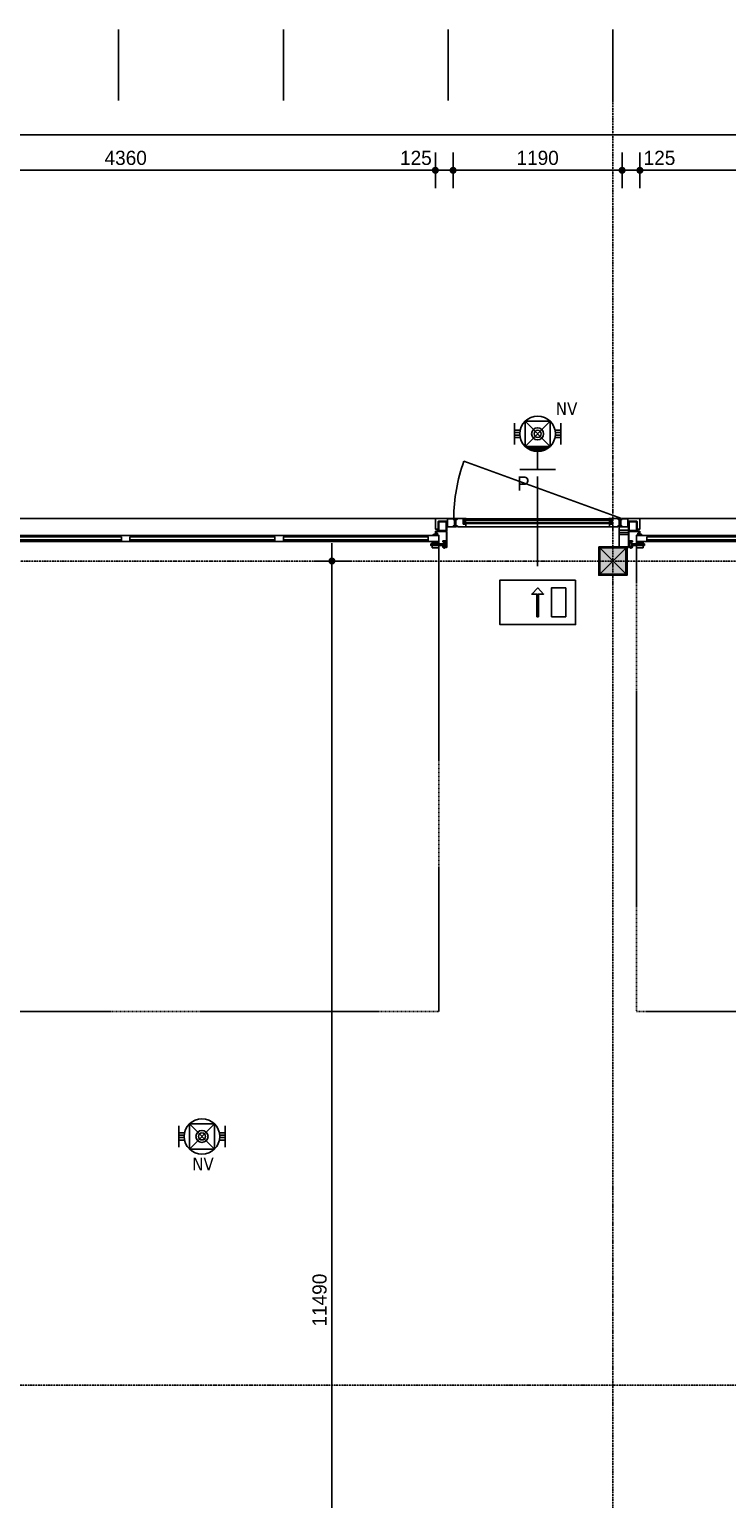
# Model space of a CAD drawing. Header units: millimetres. Extents: x -297000 to 504135, y -166520 to 252050.
# Tile 332 of 416: x 14017 to 18926, y 26026 to 36367. Entities that reach past the tile are written whole.
import ezdxf
from ezdxf.enums import TextEntityAlignment as Align
from ezdxf.lldxf.tags import DXFTag

# ---------------------------------------------------------------- set-up
doc = ezdxf.new("R2010")
doc.units = ezdxf.units.MM
doc.header["$MEASUREMENT"] = 0
for name, pattern in [('ACAD_ISO10W100', [18, 12, -3, 0, -3]), ('CENTER', [50.8, 31.75, -6.35, 6.35, -6.35]), ('HIDDEN', [0.375, 0.25, -0.125])]:
    doc.linetypes.add(name, pattern=pattern)
doc.layers.get('Defpoints').update_dxf_attribs({"color": 6})
for name, color, linetype in [('010_D0050_D', 1, 'Continuous'), ('040_AXPRI_B', 9, 'CENTER'), ('068_HATCH_H', 8, 'Continuous'), ('080_SYMBO_G', 1, 'Continuous'), ('210_WALEX_E', 2, 'Continuous'), ('210_WALEX_G', 2, 'Continuous'), ('220_WALIN_G', 1, 'Continuous'), ('299_CONCR_H', 251, 'Continuous'), ('299_STEEL_G', 3, 'Continuous'), ('310_WINDO_E', 1, 'Continuous'), ('320_DOORS_G', 2, 'Continuous')]:
    doc.layers.add(name, color=color, linetype=linetype)
doc.styles.add('NORATT', font='TAHOMA.TTF')
doc.styles.add('VMX 2 MEDIUM 100', font='unvr55w.TTF', dxfattribs={"height": 200})
doc.styles.add('VMX 2 MEDIUM 50', font='unvr55w.TTF', dxfattribs={"height": 100})
tags = doc.linetypes.add('SMALL', pattern=[0.19, 0.125, -0.065]).pattern_tags.tags
tags[6:7] = [DXFTag(74, 4), DXFTag(75, 0), DXFTag(340, '0'), DXFTag(46, 1.0), DXFTag(50, 0.0), DXFTag(44, 0.0), DXFTag(45, 0.0)]
tags[4:5] = [DXFTag(74, 4), DXFTag(75, 0), DXFTag(340, '0'), DXFTag(46, 1.0), DXFTag(50, 0.0), DXFTag(44, 0.0), DXFTag(45, 0.0)]
doc.dimstyles.new('VMX 50', dxfattribs={"dimscale": 50, "dimtxt": 1, "dimasz": 1, "dimexe": 2, "dimexo": 2, "dimgap": 0.7, "dimtad": 1, "dimdec": 0, "dimdsep": 46, "dimtxsty": 'VMX 2 MEDIUM 50', "dimblk1": 'VMX-DIM-ARROW', "dimblk2": 'VMX-DIM-ARROW', "dimsah": 1, "dimcen": 1, "dimdle": 2, "dimse1": 1, "dimse2": 1, "dimclrd": 256, "dimclre": 256, "dimclrt": 256, "dimadec": 0, "dimazin": 0, "dimtm": 1e-09, "dimtfac": 1, "dimtdec": 0, "dimtmove": 2, "dimatfit": 2, "dimldrblk": 'VMX-DIM-ARROW', "dimfxl": 0, "dimtolj": 2, "dimlwd": -1, "dimarcsym": 0})

# ---------------------------------------------------------------- blocks, each defined once
blk = doc.blocks.new('VMX-DIM-ARROW')
h = blk.add_hatch(color=256)
edge = h.paths.add_edge_path()
edge.add_arc((0, 0), 0.5, 0, 360)
for p, q in [((0, 2.5), (0, -2.5)), ((-2.5, 0), (2.5, 0))]:
    blk.add_line(p, q)
blk = doc.blocks.new('*D26')
at = {"layer": '010_D0050_D'}
blk.add_line((16147, 21185), (16147, 32575), dxfattribs=at)
at = {"layer": 'Defpoints', "color": 0}
for p in [(16147, 32625), (16147, 32625), (15699, 21135)]:
    blk.add_point(p, dxfattribs=at)
at = {"layer": '010_D0050_D', "xscale": 50, "yscale": 50, "zscale": 50}
for p, rotation in [((16147, 32625), 90), ((16147, 21135), 270)]:
    blk.add_blockref('VMX-DIM-ARROW', p, dxfattribs=dict(at, rotation=rotation))
at = {"layer": '010_D0050_D', "insert": (16060, 27423), "char_height": 100, "attachment_point": 5, "rotation": 90, "style": 'VMX 2 MEDIUM 50'}
blk.add_mtext('\\A2;11490', dxfattribs=at)
blk = doc.blocks.new('*D82')
at = {"layer": '010_D0050_D'}
blk.add_line((22625, 35375), (18365, 35375), dxfattribs=at)
at = {"layer": 'Defpoints', "color": 0}
for p in [(18315, 35375), (18315, 32887), (22675, 32887)]:
    blk.add_point(p, dxfattribs=at)
at = {"layer": '010_D0050_D', "xscale": 50, "yscale": 50, "zscale": 50, "rotation": 180}
blk.add_blockref('VMX-DIM-ARROW', (18315, 35375), dxfattribs=at)
at = {"layer": '010_D0050_D', "xscale": 50, "yscale": 50, "zscale": 50}
blk.add_blockref('VMX-DIM-ARROW', (22675, 35375), dxfattribs=at)
at = {"layer": '010_D0050_D', "insert": (20495, 35462), "char_height": 100, "attachment_point": 5, "style": 'VMX 2 MEDIUM 50'}
blk.add_mtext('\\A2;4360', dxfattribs=at)
blk = doc.blocks.new('*D83')
at = {"layer": '010_D0050_D'}
for p, q in [((18140, 35375), (18090, 35375)), ((18315, 35375), (18190, 35375)), ((18365, 35375), (18415, 35375))]:
    blk.add_line(p, q, dxfattribs=at)
at = {"layer": 'Defpoints', "color": 0}
for p in [(18190, 35375), (18190, 32925), (18315, 32887)]:
    blk.add_point(p, dxfattribs=at)
at = {"layer": '010_D0050_D', "xscale": 50, "yscale": 50, "zscale": 50}
blk.add_blockref('VMX-DIM-ARROW', (18190, 35375), dxfattribs=at)
at = {"layer": '010_D0050_D', "xscale": 50, "yscale": 50, "zscale": 50, "rotation": 180}
blk.add_blockref('VMX-DIM-ARROW', (18315, 35375), dxfattribs=at)
at = {"layer": '010_D0050_D', "insert": (18453, 35462), "char_height": 100, "attachment_point": 5, "style": 'VMX 2 MEDIUM 50'}
blk.add_mtext('\\A2;125', dxfattribs=at)
blk = doc.blocks.new('*D84')
at = {"layer": '010_D0050_D'}
blk.add_line((18140, 35375), (17050, 35375), dxfattribs=at)
at = {"layer": 'Defpoints', "color": 0}
for p in [(17000, 35375), (17000, 32925), (18190, 32925)]:
    blk.add_point(p, dxfattribs=at)
at = {"layer": '010_D0050_D', "xscale": 50, "yscale": 50, "zscale": 50, "rotation": 180}
blk.add_blockref('VMX-DIM-ARROW', (17000, 35375), dxfattribs=at)
at = {"layer": '010_D0050_D', "xscale": 50, "yscale": 50, "zscale": 50}
blk.add_blockref('VMX-DIM-ARROW', (18190, 35375), dxfattribs=at)
at = {"layer": '010_D0050_D', "insert": (17595, 35462), "char_height": 100, "attachment_point": 5, "style": 'VMX 2 MEDIUM 50'}
blk.add_mtext('\\A2;1190', dxfattribs=at)
blk = doc.blocks.new('*D85')
at = {"layer": '010_D0050_D'}
for p, q in [((16825, 35375), (16775, 35375)), ((17000, 35375), (16875, 35375)), ((17050, 35375), (17100, 35375))]:
    blk.add_line(p, q, dxfattribs=at)
at = {"layer": 'Defpoints', "color": 0}
for p in [(16875, 35375), (16875, 32887), (17000, 32925)]:
    blk.add_point(p, dxfattribs=at)
at = {"layer": '010_D0050_D', "xscale": 50, "yscale": 50, "zscale": 50}
blk.add_blockref('VMX-DIM-ARROW', (16875, 35375), dxfattribs=at)
at = {"layer": '010_D0050_D', "xscale": 50, "yscale": 50, "zscale": 50, "rotation": 180}
blk.add_blockref('VMX-DIM-ARROW', (17000, 35375), dxfattribs=at)
at = {"layer": '010_D0050_D', "insert": (16738, 35462), "char_height": 100, "attachment_point": 5, "style": 'VMX 2 MEDIUM 50'}
blk.add_mtext('\\A2;125', dxfattribs=at)
blk = doc.blocks.new('*D86')
at = {"layer": '010_D0050_D'}
blk.add_line((16825, 35375), (12565, 35375), dxfattribs=at)
at = {"layer": 'Defpoints', "color": 0}
for p in [(12515, 35375), (12515, 32887), (16875, 32887)]:
    blk.add_point(p, dxfattribs=at)
at = {"layer": '010_D0050_D', "xscale": 50, "yscale": 50, "zscale": 50, "rotation": 180}
blk.add_blockref('VMX-DIM-ARROW', (12515, 35375), dxfattribs=at)
at = {"layer": '010_D0050_D', "xscale": 50, "yscale": 50, "zscale": 50}
blk.add_blockref('VMX-DIM-ARROW', (16875, 35375), dxfattribs=at)
at = {"layer": '010_D0050_D', "insert": (14695, 35462), "char_height": 100, "attachment_point": 5, "style": 'VMX 2 MEDIUM 50'}
blk.add_mtext('\\A2;4360', dxfattribs=at)
blk = doc.blocks.new('*D88')
at = {"layer": '010_D0050_D'}
blk.add_line((12075, 35625), (35775, 35625), dxfattribs=at)
at = {"layer": 'Defpoints', "color": 0}
for p in [(35825, 35625), (12025, 32925), (35825, 32925)]:
    blk.add_point(p, dxfattribs=at)
at = {"layer": '010_D0050_D', "xscale": 50, "yscale": 50, "zscale": 50, "rotation": 180}
blk.add_blockref('VMX-DIM-ARROW', (12025, 35625), dxfattribs=at)
at = {"layer": '010_D0050_D', "xscale": 50, "yscale": 50, "zscale": 50}
blk.add_blockref('VMX-DIM-ARROW', (35825, 35625), dxfattribs=at)
at = {"layer": '010_D0050_D', "insert": (23925, 35712), "char_height": 100, "attachment_point": 5, "style": 'VMX 2 MEDIUM 50'}
blk.add_mtext('\\A2;23800', dxfattribs=at)
blk = doc.blocks.new('GRID01')
at = {"layer": '040_AXPRI_B', "linetype": 'ACAD_ISO10W100'}
for p, q in [((-17400, -3742), (-17400, 26942)), ((3750, 23200), (-26942, 23200)), ((3742, 17400), (-26942, 17400))]:
    blk.add_line(p, q, dxfattribs=at)
blk = doc.blocks.new('SEGMENTDEUR_plg')
at = {"layer": '210_WALEX_E', "color": 8, "linetype": 'SMALL', "ltscale": 25}
blk.add_lwpolyline([(4550, 200), (190, 200)], dxfattribs=at)
at = {"layer": '210_WALEX_E', "color": 8, "linetype": 'HIDDEN', "ltscale": 25}
blk.add_lwpolyline([(165, -7), (165, -3270), (4575, -3270), (4575, -7)], dxfattribs=at)
at = {"layer": '210_WALEX_G', "ltscale": 20}
for points in [[(175, 110), (175, 125), (190, 125), (190, 200), (65, 200)], [(4565, 110), (4565, 125), (4550, 125), (4550, 200), (4675, 200)]]:
    blk.add_lwpolyline(points, dxfattribs=at)
at = {"layer": '299_STEEL_G'}
for points in [[(114, 110), (166, 110, 0.414214), (170, 114), (170, 176, 0.414214), (166, 180), (114, 180, 0.414214), (110, 176), (110, 114, 0.414214)], [(4626, 110), (4574, 110, -0.414214), (4570, 114), (4570, 176, -0.414214), (4574, 180), (4626, 180, -0.414214), (4630, 176), (4630, 114, -0.414214)]]:
    blk.add_lwpolyline(points, format="xyb", close=True, dxfattribs=at)
for points in [[(114, 114), (166, 114), (166, 176), (114, 176)], [(4626, 114), (4574, 114), (4574, 176), (4626, 176)]]:
    blk.add_lwpolyline(points, close=True, dxfattribs=at)
at = {"layer": '320_DOORS_G'}
for points in [[(187, 95), (188, 95), (189, 96), (190, 98), (190, 98), (190, 107), (190, 108), (189, 109), (187, 110), (187, 110), (113, 110), (112, 110), (111, 109), (110, 107), (110, 107), (110, -4), (112, -4), (112, 107), (112, 107), (113, 108), (113, 108), (187, 108), (187, 108), (188, 107), (188, 107), (188, 98), (188, 98), (187, 97), (187, 97), (179, 97), (178, 97), (176, 96), (175, 94), (175, 92), (175, 91), (176, 89), (178, 88), (179, 88), (185, 88), (185, 90), (179, 90), (178, 90), (177, 91), (177, 92), (177, 94), (178, 95), (179, 95)], [(4553, 95), (4552, 95), (4551, 96), (4550, 98), (4550, 98), (4550, 107), (4550, 108), (4551, 109), (4553, 110), (4553, 110), (4627, 110), (4628, 110), (4629, 109), (4630, 107), (4630, 107), (4630, -4), (4628, -4), (4628, 107), (4628, 107), (4627, 108), (4627, 108), (4553, 108), (4553, 108), (4552, 107), (4552, 107), (4552, 98), (4552, 98), (4553, 97), (4553, 97), (4561, 97), (4562, 97), (4564, 96), (4565, 94), (4565, 92), (4565, 91), (4564, 89), (4562, 88), (4561, 88), (4555, 88), (4555, 90), (4561, 90), (4562, 90), (4563, 91), (4563, 92), (4563, 94), (4562, 95), (4561, 95)], [(112, 10), (112, 10), (112, 8), (113, 6), (119, -5), (120, -7), (123, -8), (125, -9), (125, -9), (128, -9), (131, -8), (133, -7), (135, -6), (135, -5), (138, 1), (137, 2), (134, -4), (134, -4), (132, -6), (130, -7), (128, -7), (125, -7), (125, -7), (123, -7), (122, -6), (120, -4), (114, 7), (114, 8), (113, 10), (113, 40), (113, 40), (114, 41), (115, 42), (134, 42), (135, 42), (136, 41), (136, 40), (136, 36), (137, 36), (137, 40), (137, 41), (136, 42), (135, 43), (134, 43), (115, 43), (114, 43), (113, 42), (112, 41), (112, 40)], [(240, 38), (255, 38), (255, 50), (240, 50)], [(1260, 38), (1245, 38), (1245, 50), (1260, 50)], [(1320, 38), (1335, 38), (1335, 50), (1320, 50)], [(2340, 38), (2325, 38), (2325, 50), (2340, 50)], [(2400, 38), (2415, 38), (2415, 50), (2400, 50)], [(3420, 38), (3405, 38), (3405, 50), (3420, 50)], [(3480, 38), (3495, 38), (3495, 50), (3480, 50)], [(4500, 38), (4485, 38), (4485, 50), (4500, 50)], [(4628, 10), (4628, 10), (4628, 8), (4627, 6), (4621, -5), (4620, -7), (4617, -8), (4615, -9), (4615, -9), (4612, -9), (4609, -8), (4607, -7), (4605, -6), (4605, -5), (4602, 1), (4603, 2), (4606, -4), (4606, -4), (4608, -6), (4610, -7), (4612, -7), (4615, -7), (4615, -7), (4617, -7), (4618, -6), (4620, -4), (4626, 7), (4626, 8), (4627, 10), (4627, 40), (4627, 40), (4626, 41), (4625, 42), (4606, 42), (4605, 42), (4604, 41), (4604, 40), (4604, 36), (4603, 36), (4603, 40), (4603, 41), (4604, 42), (4605, 43), (4606, 43), (4625, 43), (4626, 43), (4627, 42), (4628, 41), (4628, 40)]]:
    blk.add_lwpolyline(points, close=True, dxfattribs=at)
at = {"layer": '320_DOORS_G', "color": 1}
for points in [[(222, 21), (222, 10), (137, 10), (137, 21), (222, 21)], [(165, 38), (4575, 38), (4575, 80), (165, 80), (165, 38)], [(4518, 21), (4518, 10), (4603, 10), (4603, 21), (4518, 21)]]:
    blk.add_lwpolyline(points, dxfattribs=at)
at = {"layer": '320_DOORS_G'}
for points in [[(165, 38), (165, 80), (255, 80), (255, 70), (240, 70), (240, 38), (165, 38)], [(240, 70), (1260, 70), (1260, 50), (240, 50), (240, 70)], [(1260, 38), (1260, 70), (1245, 70), (1245, 80), (1335, 80), (1335, 70), (1320, 70), (1320, 38), (1260, 38)], [(1320, 70), (2340, 70), (2340, 50), (1320, 50), (1320, 70)], [(2340, 38), (2340, 70), (2325, 70), (2325, 80), (2415, 80), (2415, 70), (2400, 70), (2400, 38), (2340, 38)], [(2400, 70), (3420, 70), (3420, 50), (2400, 50), (2400, 70)], [(3420, 38), (3420, 70), (3405, 70), (3405, 80), (3495, 80), (3495, 70), (3480, 70), (3480, 38), (3420, 38)], [(4500, 70), (3480, 70), (3480, 50), (4500, 50), (4500, 70)], [(4575, 38), (4575, 80), (4485, 80), (4485, 70), (4500, 70), (4500, 38), (4575, 38)]]:
    blk.add_lwpolyline(points, dxfattribs=at)
at = {"layer": '320_DOORS_G', "color": 1}
for points in [[(212, 33), (165, 33), (165, 38), (212, 38)], [(212, -7), (165, -7), (165, 33), (212, 33)], [(4528, 33), (4575, 33), (4575, 38), (4528, 38)], [(4528, -7), (4575, -7), (4575, 33), (4528, 33)]]:
    blk.add_lwpolyline(points, close=True, dxfattribs=at)
for points, knots in [([(133, 30), (133, 32), (132, 34), (130, 35), (129, 36), (126, 36), (125, 35), (123, 34), (122, 32), (122, 30), (122, 30), (121, 29), (121, 29), (121, 27), (120, 24), (120, 21), (120, 17), (120, 14), (120, 10), (120, 7), (121, 4), (121, 2), (121, 2), (122, 1), (122, 1), (122, -1), (123, -3), (125, -4), (126, -5), (129, -5), (130, -4), (132, -3), (133, -1), (133, 1), (133, 1), (133, 30), (133, 30)], [0, 0, 0, 0, 1, 1, 1, 2, 2, 2, 3, 3, 3, 4, 4, 4, 5, 5, 5, 6, 6, 6, 7, 7, 7, 8, 8, 8, 9, 9, 9, 10, 10, 10, 11, 11, 11, 12, 12, 12, 12]), ([(133, 25), (133, 25), (134, 24), (134, 24), (134, 24), (135, 24), (135, 24), (135, 24), (136, 24), (136, 24), (136, 24), (136, 23), (137, 23), (137, 23), (137, 23), (137, 23), (137, 23), (137, 8), (137, 8), (137, 8), (137, 8), (137, 8), (136, 8), (136, 7), (136, 7), (136, 7), (135, 7), (135, 7), (135, 7), (134, 7), (134, 7), (134, 7), (133, 6), (133, 6)], [0, 0, 0, 0, 1, 1, 1, 2, 2, 2, 3, 3, 3, 4, 4, 4, 5, 5, 5, 6, 6, 6, 7, 7, 7, 8, 8, 8, 9, 9, 9, 10, 10, 10, 11, 11, 11, 11]), ([(4607, 25), (4607, 25), (4606, 24), (4606, 24), (4606, 24), (4605, 24), (4605, 24), (4605, 24), (4604, 24), (4604, 24), (4604, 24), (4604, 23), (4603, 23), (4603, 23), (4603, 23), (4603, 23), (4603, 23), (4603, 8), (4603, 8), (4603, 8), (4603, 8), (4603, 8), (4604, 8), (4604, 7), (4604, 7), (4604, 7), (4605, 7), (4605, 7), (4605, 7), (4606, 7), (4606, 7), (4606, 7), (4607, 6), (4607, 6)], [0, 0, 0, 0, 1, 1, 1, 2, 2, 2, 3, 3, 3, 4, 4, 4, 5, 5, 5, 6, 6, 6, 7, 7, 7, 8, 8, 8, 9, 9, 9, 10, 10, 10, 11, 11, 11, 11]), ([(4607, 30), (4607, 32), (4608, 34), (4610, 35), (4611, 36), (4614, 36), (4615, 35), (4617, 34), (4618, 32), (4618, 30), (4618, 30), (4619, 29), (4619, 29), (4619, 27), (4620, 24), (4620, 21), (4620, 17), (4620, 14), (4620, 10), (4620, 7), (4619, 4), (4619, 2), (4619, 2), (4618, 1), (4618, 1), (4618, -1), (4617, -3), (4615, -4), (4614, -5), (4611, -5), (4610, -4), (4608, -3), (4607, -1), (4607, 1), (4607, 1), (4607, 30), (4607, 30)], [0, 0, 0, 0, 1, 1, 1, 2, 2, 2, 3, 3, 3, 4, 4, 4, 5, 5, 5, 6, 6, 6, 7, 7, 7, 8, 8, 8, 9, 9, 9, 10, 10, 10, 11, 11, 11, 12, 12, 12, 12])]:
    blk.add_open_spline(points, degree=3, knots=knots, dxfattribs=at)
for points in [[(172, 86), (172, 86), (174, 88), (174, 88)], [(172, 85), (172, 85), (172, 86), (172, 86)], [(172, 86), (172, 86), (172, 86), (172, 86)], [(173, 85), (173, 85), (172, 85), (172, 85)], [(181, 84), (181, 84), (173, 85), (173, 85)], [(174, 88), (174, 88), (174, 88), (174, 88)], [(174, 88), (174, 88), (175, 88), (175, 88)], [(175, 88), (175, 88), (175, 88), (175, 88)], [(175, 88), (175, 88), (177, 87), (177, 87)], [(177, 87), (177, 87), (177, 87), (177, 87)], [(177, 87), (177, 87), (186, 87), (186, 87)], [(180, 93), (180, 93), (182, 94), (182, 94)], [(180, 92), (180, 92), (180, 93), (180, 93)], [(181, 91), (181, 91), (180, 92), (180, 92)], [(187, 91), (187, 91), (181, 91), (181, 91)], [(188, 84), (188, 84), (181, 84), (181, 84)], [(182, 94), (182, 94), (186, 94), (186, 94)], [(186, 94), (189, 94), (190, 95), (190, 95)], [(186, 87), (186, 87), (187, 87), (187, 87)], [(187, 87), (187, 87), (187, 91), (187, 91)], [(187, 91), (187, 91), (187, 91), (187, 91)], [(190, 85), (190, 85), (188, 84), (188, 84)], [(190, 95), (190, 95), (190, 93), (190, 93)], [(190, 93), (190, 93), (190, 91), (190, 91)], [(190, 91), (190, 91), (191, 90), (191, 90)], [(191, 88), (191, 88), (190, 88), (190, 88)], [(190, 88), (190, 88), (190, 87), (190, 87)], [(190, 87), (190, 87), (190, 85), (190, 85)], [(191, 90), (191, 90), (192, 90), (192, 90)], [(192, 88), (192, 88), (191, 88), (191, 88)], [(192, 90), (192, 90), (197, 89), (197, 89)], [(197, 87), (197, 87), (192, 88), (192, 88)], [(197, 89), (197, 89), (202, 86), (202, 86)], [(202, 85), (202, 85), (197, 87), (197, 87)], [(202, 86), (202, 86), (207, 83), (207, 83)], [(207, 82), (207, 82), (202, 85), (202, 85)], [(207, 83), (207, 83), (207, 82), (207, 82)], [(4530, 82), (4530, 82), (4538, 85), (4538, 85)], [(4533, 83), (4533, 83), (4530, 82), (4530, 82)], [(4538, 86), (4538, 86), (4533, 83), (4533, 83)], [(4543, 89), (4543, 89), (4538, 86), (4538, 86)], [(4538, 85), (4538, 85), (4543, 87), (4543, 87)], [(4548, 90), (4548, 90), (4543, 89), (4543, 89)], [(4543, 87), (4543, 87), (4548, 88), (4548, 88)], [(4549, 90), (4549, 90), (4548, 90), (4548, 90)], [(4548, 88), (4548, 88), (4549, 88), (4549, 88)], [(4550, 91), (4550, 91), (4549, 90), (4549, 90)], [(4549, 88), (4549, 88), (4550, 88), (4550, 88)], [(4554, 94), (4551, 94), (4550, 95), (4550, 95)], [(4550, 95), (4550, 95), (4550, 93), (4550, 93)], [(4550, 93), (4550, 93), (4550, 91), (4550, 91)], [(4550, 88), (4550, 88), (4550, 87), (4550, 87)], [(4550, 87), (4550, 87), (4550, 85), (4550, 85)], [(4550, 85), (4550, 85), (4552, 84), (4552, 84)], [(4552, 84), (4552, 84), (4559, 84), (4559, 84)], [(4553, 87), (4553, 87), (4553, 91), (4553, 91)], [(4553, 91), (4553, 91), (4553, 91), (4553, 91)], [(4553, 91), (4553, 91), (4559, 91), (4559, 91)], [(4554, 87), (4554, 87), (4553, 87), (4553, 87)], [(4558, 94), (4558, 94), (4554, 94), (4554, 94)], [(4563, 87), (4563, 87), (4554, 87), (4554, 87)], [(4560, 93), (4560, 93), (4558, 94), (4558, 94)], [(4559, 91), (4559, 91), (4560, 92), (4560, 92)], [(4559, 84), (4559, 84), (4567, 85), (4567, 85)], [(4560, 92), (4560, 92), (4560, 93), (4560, 93)], [(4565, 88), (4565, 88), (4563, 87), (4563, 87)], [(4563, 87), (4563, 87), (4563, 87), (4563, 87)], [(4566, 88), (4566, 88), (4565, 88), (4565, 88)], [(4565, 88), (4565, 88), (4565, 88), (4565, 88)], [(4568, 86), (4568, 86), (4566, 88), (4566, 88)], [(4566, 88), (4566, 88), (4566, 88), (4566, 88)], [(4567, 85), (4567, 85), (4568, 85), (4568, 85)], [(4568, 85), (4568, 85), (4568, 86), (4568, 86)], [(4568, 86), (4568, 86), (4568, 86), (4568, 86)]]:
    blk.add_open_spline(points, degree=3, dxfattribs=at)
blk = doc.blocks.new('NOODUITGANG')
at = {"layer": '080_SYMBO_G'}
blk.add_lwpolyline([(3.552, 0), (0, 0), (0, 2.088), (3.552, 2.088)], close=True, dxfattribs=at)
at = {"layer": '080_SYMBO_G', "ltscale": 0.1}
blk.add_lwpolyline([(1.814, 1.719), (1.739, 1.719), (1.739, 0.659), (1.496, 0.659), (1.776, 0.369), (2.056, 0.659), (1.814, 0.659), (1.814, 1.719)], dxfattribs=at)
blk.add_lwpolyline([(2.422, 1.719), (3.097, 1.719), (3.097, 0.369), (2.422, 0.369)], close=True, dxfattribs=at)
blk = doc.blocks.new('P-deur')
at = {"layer": '080_SYMBO_G'}
blk.add_line((0, -316), (0, 316), dxfattribs=at)
at = {"layer": '080_SYMBO_G', "insert": (-56, 316), "char_height": 100, "attachment_point": 3, "style": 'VMX 2 MEDIUM 100'}
blk.add_mtext('P', dxfattribs=at)
blk = doc.blocks.new('K200x200x8+BETON')
at = {"layer": '299_CONCR_H'}
h = blk.add_hatch(color=256, dxfattribs=at)
edge = h.paths.add_edge_path()
edge.add_line((-92, -84), (-92, 84))
edge.add_arc((-84, 84), 8, 90, 180, ccw=False)
edge.add_line((-84, 92), (84, 92))
edge.add_arc((84, 84), 8, 0, 90, ccw=False)
edge.add_line((92, 84), (92, -84))
edge.add_arc((84, -84), 8, -90, 0, ccw=False)
edge.add_line((84, -92), (-84, -92))
edge.add_arc((-84, -84), 8, 180, 270, ccw=False)
at = {"layer": '299_STEEL_G'}
for points in [[(-100, -88), (-100, 88, -0.414214), (-88, 100), (88, 100, -0.414214), (100, 88), (100, -88, -0.414214), (88, -100), (-88, -100, -0.414214)], [(-92, -84), (-92, 84, -0.414214), (-84, 92), (84, 92, -0.414214), (92, 84), (92, -84, -0.414214), (84, -92), (-84, -92, -0.414214)]]:
    blk.add_lwpolyline(points, format="xyb", close=True, dxfattribs=at)
at = {"layer": 'Defpoints'}
blk.add_lwpolyline([(-100, 100), (100, 100), (100, -100), (-100, -100)], close=True, dxfattribs=at)
for points in [[(100, -100), (-100, 100)], [(100, 100), (-100, -100)]]:
    blk.add_lwpolyline(points, dxfattribs=at)
blk = doc.blocks.new('ALCOA_deur')
at = {"layer": '310_WINDO_E', "color": 2}
for p, q in [((0, 27), (0, 28)), ((0, 28), (1, 28)), ((1, 28), (1, 29)), ((39, 29), (1, 29)), ((39, 28), (39, 29)), ((40, 28), (39, 28)), ((40, 27), (40, 28)), ((40, 24), (40, 27)), ((48, 24), (40, 24)), ((45, 30), (45, 31)), ((45, 31), (46, 31)), ((45, 30), (45, 29)), ((45, 29), (46, 29)), ((46, 31), (47, 31)), ((46, 29), (47, 28)), ((60, 31), (47, 31)), ((47, 28), (68, 28)), ((48, 24), (49, 24)), ((49, 24), (50, 24)), ((50, 24), (50, 23)), ((50, -20), (50, 23)), ((79, 31), (60, 31)), ((61, 24), (60, 24)), ((60, 24), (60, 23)), ((60, 23), (60, -20)), ((62, 24), (61, 24)), ((68, 24), (62, 24)), ((69, 28), (68, 28)), ((68, 24), (69, 25)), ((70, 27), (69, 28)), ((69, 25), (70, 25)), ((70, 26), (70, 27)), ((70, 25), (70, 26)), ((131, 31), (79, 31)), ((110, 28), (131, 28)), ((110, -9), (110, 28)), ((132, 31), (131, 31)), ((132, 29), (131, 28)), ((133, 30), (132, 31)), ((132, 31), (132, 31)), ((133, 30), (132, 29)), ((132, 29), (132, 29)), ((1137, 30), (1138, 31)), ((1137, 30), (1138, 29)), ((1138, 31), (1138, 31)), ((1138, 31), (1139, 31)), ((1138, 29), (1138, 29)), ((1138, 29), (1139, 28)), ((1139, 31), (1191, 31)), ((1160, 28), (1139, 28)), ((1160, -9), (1160, 28)), ((1191, 31), (1210, 31)), ((1200, 27), (1201, 28)), ((1200, 26), (1200, 27)), ((1200, 25), (1200, 26)), ((1201, 25), (1200, 25)), ((1201, 28), (1202, 28)), ((1202, 24), (1201, 25)), ((1223, 28), (1202, 28)), ((1202, 24), (1208, 24)), ((1208, 24), (1209, 24)), ((1209, 24), (1210, 24)), ((1210, 31), (1223, 31)), ((1210, 24), (1210, 23)), ((1210, 23), (1210, -20)), ((1221, 24), (1220, 24)), ((1220, 24), (1220, 23)), ((1220, -20), (1220, 23)), ((1222, 24), (1221, 24)), ((1222, 24), (1230, 24)), ((1224, 31), (1223, 31)), ((1224, 29), (1223, 28)), ((1225, 31), (1224, 31)), ((1225, 29), (1224, 29)), ((1225, 30), (1225, 31)), ((1225, 30), (1225, 29)), ((1230, 27), (1230, 28)), ((1230, 28), (1231, 28)), ((1230, 24), (1230, 27)), ((1231, 28), (1268, 28)), ((1231, 28), (1231, 28)), ((1269, 28), (1268, 28)), ((1270, 28), (1269, 28)), ((1270, 27), (1270, 28)), ((41, -22), (40, -23)), ((40, -23), (40, -24)), ((40, -24), (40, -25)), ((40, -25), (41, -25)), ((42, -22), (41, -22)), ((41, -25), (42, -26)), ((42, -22), (48, -22)), ((63, -26), (42, -26)), ((48, -26), (43, -26)), ((48, -22), (49, -21)), ((49, -21), (50, -21)), ((50, -21), (50, -20)), ((50, -26), (64, -26)), ((60, -20), (60, -21)), ((60, -21), (61, -21)), ((61, -21), (62, -22)), ((62, -22), (70, -22)), ((64, -26), (63, -26)), ((64, -28), (63, -29)), ((65, -26), (64, -26)), ((65, -28), (64, -28)), ((65, -27), (65, -26)), ((65, -27), (65, -28)), ((70, -22), (70, -27)), ((70, -27), (70, -28)), ((70, -28), (71, -28)), ((71, -28), (72, -29)), ((72, -29), (129, -29)), ((129, -9), (110, -9)), ((130, -9), (129, -9)), ((129, -9), (129, -9)), ((129, -29), (129, -28)), ((129, -28), (130, -28)), ((130, -10), (130, -9)), ((130, -27), (130, -10)), ((130, -28), (130, -27)), ((1140, -10), (1140, -9)), ((1140, -9), (1141, -9)), ((1140, -27), (1140, -10)), ((1140, -28), (1140, -27)), ((1141, -28), (1140, -28)), ((1141, -9), (1160, -9)), ((1141, -9), (1141, -9)), ((1141, -29), (1141, -28)), ((1198, -29), (1141, -29)), ((1199, -28), (1198, -29)), ((1200, -28), (1199, -28)), ((1208, -22), (1200, -22)), ((1200, -22), (1200, -27)), ((1200, -27), (1200, -28)), ((1205, -27), (1205, -26)), ((1205, -26), (1206, -26)), ((1205, -27), (1205, -28)), ((1205, -28), (1206, -28)), ((1220, -26), (1206, -26)), ((1206, -26), (1207, -26)), ((1206, -28), (1207, -29)), ((1207, -26), (1228, -26)), ((1209, -21), (1208, -22)), ((1210, -21), (1209, -21)), ((1210, -20), (1210, -21)), ((1220, -21), (1220, -20)), ((1221, -21), (1220, -21)), ((1222, -22), (1221, -21)), ((1228, -22), (1222, -22)), ((1222, -26), (1227, -26)), ((1228, -22), (1229, -22)), ((1229, -25), (1228, -26)), ((1229, -22), (1230, -23)), ((1230, -25), (1229, -25)), ((1230, -23), (1230, -24)), ((1230, -24), (1230, -25))]:
    blk.add_line(p, q, dxfattribs=at)
for points in [[(1225, 30), (116, 434)], [(0, 27), (0, -27), (0, -28), (1, -28), (1, -29), (63, -29)], [(1270, 27), (1270, -27), (1270, -28), (1269, -28), (1268, -29), (1207, -29)]]:
    blk.add_lwpolyline(points, dxfattribs=at)
at = {"layer": '310_WINDO_E'}
for points in [[(1153, 27), (1153, 18), (117, 18), (117, 27)], [(1153, -4), (117, -4), (117, 2), (1153, 2)]]:
    blk.add_lwpolyline(points, close=True, dxfattribs=at)
for points in [[(117, 2), (117, 18)], [(128, 2), (128, 18)], [(1142, 2), (1142, 18)], [(1153, 2), (1153, 18)]]:
    blk.add_lwpolyline(points, dxfattribs=at)
at = {"layer": '310_WINDO_E', "color": 8}
blk.add_lwpolyline([(129, -29), (1141, -29)], dxfattribs=at)
blk.add_arc((1225, 30), 1180, 160, 179.9991, dxfattribs=at)
blk = doc.blocks.new('EJ3T02')
at = {"color": 0}
for p, q in [((-3.25, -1.5), (-3.25, 1.5)), ((-3.25, 0.52), (-2.44, 0.52)), ((-3.25, 0.17), (-2.49, 0.17)), ((-1.77, 1.77), (1.77, -1.77)), ((1.77, 1.77), (-1.77, -1.77)), ((2.44, 0.52), (3.25, 0.52)), ((2.49, 0.17), (3.25, 0.17)), ((3.25, -1.5), (3.25, 1.5)), ((-3.25, -0.17), (-2.49, -0.17)), ((-3.25, -0.52), (-2.44, -0.52)), ((2.44, -0.52), (3.25, -0.52)), ((2.49, -0.17), (3.25, -0.17))]:
    blk.add_line(p, q, dxfattribs=at)
blk.add_lwpolyline([(1.77, -1.77), (1.77, 1.77), (-1.77, 1.77), (-1.77, -1.77)], close=True, dxfattribs=at)
blk.add_lwpolyline([(1.77, -1.77), (1.75, -1.75)], dxfattribs=at)
for radius in [2.5, 0.85, 0.5]:
    blk.add_circle((0, 0), radius, dxfattribs=at)
at = {"color": 0, "style": 'NORATT'}
for tag, flags, p in [('GELIJK', 9, (3.5, 7.5)), ('NUMMER', 8, (3.5, 3.5)), ('SCHAK', 8, (3.5, 5.25)), ('A_CODE', 8, (-3.5, 2.75)), ('GROEP', 8, (-3.5, -2.75)), ('KAST', 9, (3.5, -2.75))]:
    blk.add_attdef(tag, text='', height=1.8, dxfattribs=dict(at, flags=flags)).set_placement(p, align=Align.MIDDLE_CENTER)
blk = doc.blocks.new('EJ3T02WW')
at = {"color": 0}
for p, q in [((-3.25, -1.5), (-3.25, 1.5)), ((-3.25, 0.52), (-2.44, 0.52)), ((-3.25, 0.17), (-2.49, 0.17)), ((-1.77, 1.77), (1.77, -1.77)), ((1.77, 1.77), (-1.77, -1.77)), ((2.44, 0.52), (3.25, 0.52)), ((2.49, 0.17), (3.25, 0.17)), ((3.25, -1.5), (3.25, 1.5)), ((-3.25, -0.17), (-2.49, -0.17)), ((-3.25, -0.52), (-2.44, -0.52)), ((1.77, -1.77), (-1.77, -1.77)), ((1.48, -2.02), (-1.48, -2.02)), ((2.44, -0.52), (3.25, -0.52)), ((2.49, -0.17), (3.25, -0.17)), ((1.05, -2.27), (-1.05, -2.27)), ((0, -2.5), (0, -5)), ((-2.5, -5), (2.5, -5))]:
    blk.add_line(p, q, dxfattribs=at)
blk.add_lwpolyline([(1.77, -1.77), (1.77, 1.77), (-1.77, 1.77), (-1.77, -1.77)], close=True, dxfattribs=at)
blk.add_lwpolyline([(1.77, -1.77), (1.75, -1.75)], dxfattribs=at)
for radius in [2.5, 0.85, 0.5]:
    blk.add_circle((0, 0), radius, dxfattribs=at)
at = {"color": 0, "style": 'NORATT'}
for tag, flags, p in [('GELIJK', 9, (3.5, 7.5)), ('NUMMER', 8, (3.5, 3.5)), ('SCHAK', 8, (3.5, 5.25)), ('A_CODE', 8, (-3.5, 2.75)), ('GROEP', 8, (-3.5, -2.75)), ('KAST', 9, (3.5, -2.75))]:
    blk.add_attdef(tag, text='', height=1.8, dxfattribs=dict(at, flags=flags)).set_placement(p, align=Align.MIDDLE_CENTER)
blk = doc.blocks.new('1006_X-01.00')
at = {"layer": '068_HATCH_H'}
h = blk.add_hatch(dxfattribs=at)
h.set_pattern_fill('PLAST', color=256, scale=500, angle=180, style=0)
h.set_pattern_definition([(180, (5810, 23342), (-2e-14, -125), []), (180, (5810, 23326.37), (-2e-14, -125), []), (180, (5810, 23310.75), (-2e-14, -125), [])])
h.paths.add_polyline_path([(5910, 23440), (5910, 23300), (5845, 23300), (5845, 23440)])
at = {"layer": '220_WALIN_G', "ltscale": 10}
blk.add_lwpolyline([(5910, 23440), (5910, 23300), (5845, 23300), (5845, 23440), (5910, 23440)], dxfattribs=at)
at = {"layer": 'Defpoints'}
for points in [[(2320, 26942), (2320, 26442)], [(3480, 26942), (3480, 26442)], [(4640, 26942), (4640, 26442)], [(5800, 26942), (5800, 26442)]]:
    blk.add_lwpolyline(points, dxfattribs=at)
for name, p in [('GRID01', (23200, 0)), ('ALCOA_deur', (4635, 23469)), ('SEGMENTDEUR_plg', (0, 23300)), ('SEGMENTDEUR_plg', (5800, 23300)), ('K200x200x8+BETON', (5800, 23200))]:
    blk.add_blockref(name, p)
at = {"color": 9}
ref = blk.add_blockref('EJ3T02WW', (5270, 24095), dxfattribs=dict(at, xscale=50, yscale=50, zscale=50))
ref.add_attrib('A_CODE', 'NV', dxfattribs={"color": 1, "height": 90, "style": 'NORATT', "flags": 8}).set_placement((5474, 24272), align=Align.MIDDLE_CENTER)
ref = blk.add_blockref('EJ3T02', (2907, 19150), dxfattribs=dict(at, xscale=50, yscale=50, zscale=50))
ref.add_attrib('A_CODE', 'NV', dxfattribs={"color": 1, "height": 90, "style": 'NORATT', "flags": 8}).set_placement((2914, 18956), align=Align.MIDDLE_CENTER)
at = {"layer": '080_SYMBO_G', "color": 7}
blk.add_blockref('P-deur', (5270, 23480), dxfattribs=at)
at = {"layer": '080_SYMBO_G', "xscale": -150, "yscale": 150, "zscale": 150, "rotation": 180}
blk.add_blockref('NOODUITGANG', (5004, 23066), dxfattribs=at)

msp = doc.modelspace()

# ---------------------------------------------------------------- block references
msp.add_blockref('1006_X-01.00', (12325, 9425))

# ---------------------------------------------------------------- dimensions: what is measured, and where the dimension line sits
at = {"layer": '010_D0050_D'}
for base, p1, p2, picture, middle in [((35825, 35625), (12025, 32925), (35825, 32925), '*D88', (23925, 35711.9)), ((12515, 35375), (16875, 32887), (12515, 32887), '*D86', (14695, 35461.9)), ((17000, 35375), (18190, 32925), (17000, 32925), '*D84', (17595, 35461.9)), ((18315, 35375), (22675, 32887), (18315, 32887), '*D82', (20495, 35461.9))]:
    dim = msp.add_linear_dim(base=base, p1=p1, p2=p2, dimstyle='VMX 50', dxfattribs=at)
    dim.commit()
    dim.dimension.update_dxf_attribs({"geometry": picture, "text_midpoint": middle})
for base, p1, p2, picture, middle in [((16875, 35375), (17000, 32925), (16875, 32887), '*D85', (16737.5, 35461.9)), ((18190, 35375), (18315, 32887), (18190, 32925), '*D83', (18452.5, 35461.9))]:
    dim = msp.add_linear_dim(base=base, p1=p1, p2=p2, dimstyle='VMX 50', dxfattribs=at)
    dim.commit()
    dim.dimension.update_dxf_attribs({"geometry": picture, "text_midpoint": middle, "dimtype": 160})
dim = msp.add_linear_dim(base=(16147, 32625), p1=(15699.4, 21135), p2=(16147, 32625), angle=90, dimstyle='VMX 50', dxfattribs=at)
dim.commit()
dim.dimension.update_dxf_attribs({"geometry": '*D26', "text_midpoint": (16060.1, 27422.8), "dimtype": 160})

doc.saveas('drawing.dxf')
